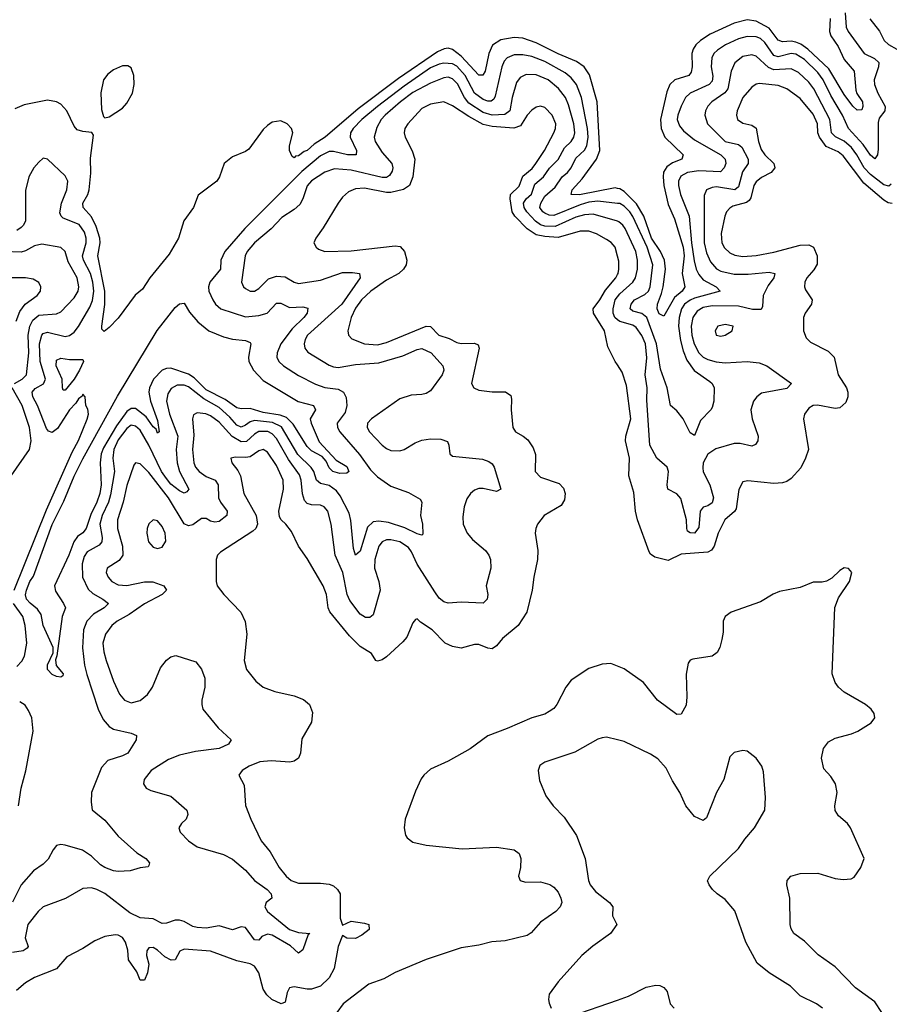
# Model space of a CAD drawing. Header units: inches. Extents: x 1694797 to 1849917, y 907313 to 1017959.
# Tile 667 of 834: x 1817283 to 1821235, y 953248 to 957724. Entities that reach past the tile are written whole.
import ezdxf

# ---------------------------------------------------------------- set-up
doc = ezdxf.new("R2010")
doc.units = ezdxf.units.IN
doc.header["$MEASUREMENT"] = 0
doc.layers.add('B8915', color=7, linetype='Continuous')
doc.layers.add('B8925', color=7, linetype='Continuous')

msp = doc.modelspace()

# ---------------------------------------------------------------- linework, layer by layer
at = {"layer": 'B8915', "color": 5}
for points, elevation in [([(1820000, 956956.9), (1819990, 956959.3), (1819827.7, 956927.7), (1819789.8, 956930), (1819794.5, 956950), (1819838.8, 957001.2), (1819904.6, 957090), (1819919.3, 957130), (1819906.9, 957350), (1819872.7, 957472.7), (1819848.1, 957510), (1819814.1, 957534.1), (1819730, 957569), (1819630, 957619), (1819570, 957639.7), (1819530, 957643), (1819470, 957631.8), (1819431.9, 957608.1), (1819415.2, 957570), (1819398.8, 957490), (1819387.5, 957472.5), (1819370, 957471.6), (1819290, 957557.9), (1819250, 957588.1), (1819230, 957594.1), (1819211.5, 957591.5), (1819181.7, 957578.3), (1819004.1, 957455.9), (1818821.4, 957318.6), (1818670.8, 957190), (1818621.7, 957158.3), (1818590, 957129.2), (1818575.8, 957124.2), (1818550, 957105.4), (1818535.9, 957104.1), (1818530, 957095.3), (1818522, 957102), (1818509, 957130), (1818509.2, 957150), (1818524, 957210), (1818519, 957230), (1818499.3, 957250), (1818470, 957264.2), (1818430, 957257.4), (1818410, 957243.5), (1818390, 957224.7), (1818324.6, 957135.4), (1818310, 957124.4), (1818250, 957099.8), (1818211.7, 957070), (1818191.8, 957010), (1818179, 956990), (1818094, 956926), (1818072.6, 956870), (1818028.7, 956810), (1818005.5, 956730), (1817961.9, 956658.1), (1817874.5, 956550), (1817841.6, 956498.4), (1817808, 956472), (1817730, 956366.5), (1817690, 956323.9), (1817667, 956307), (1817657.1, 956317.1), (1817656.5, 956330), (1817670.7, 956429.3), (1817669.5, 956490), (1817638, 956650), (1817648.2, 956710), (1817647.2, 956730), (1817630, 956784.4), (1817610, 956828), (1817570.8, 956870.8), (1817569.9, 956890), (1817593.5, 956930), (1817598.5, 956950), (1817605.9, 957025.9), (1817605.6, 957094.4), (1817618.5, 957198.5), (1817611.1, 957211.1), (1817570, 957215), (1817544, 957224), (1817530, 957240.5), (1817497.3, 957310), (1817470, 957339.7), (1817450, 957351.1), (1817410, 957358.4), (1817303.2, 957336.8), (1817261.2, 957318.8)], 620), ([(1820000, 956888.8), (1819910, 956899.4), (1819870, 956894), (1819830, 956881.6), (1819710, 956834.1), (1819690, 956835.3), (1819670, 956843.7), (1819660.7, 956850), (1819647.6, 956870), (1819651.1, 956890), (1819670, 956921.3), (1819717.3, 956962.7), (1819747.9, 957010), (1819773, 957030), (1819789.1, 957050), (1819810, 957094.4), (1819850, 957130.1), (1819860.4, 957150), (1819866.3, 957190), (1819864.3, 957230), (1819836.4, 957370), (1819813.1, 957430), (1819790, 957460.2), (1819762.5, 957482.5), (1819670, 957533.6), (1819610, 957556.2), (1819570, 957564.3), (1819530, 957563.5), (1819498.6, 957550), (1819485.3, 957534.7), (1819474.7, 957510), (1819443.8, 957376.2), (1819437.4, 957362.6), (1819426.4, 957353.6), (1819410, 957353), (1819390, 957360.6), (1819350, 957389.5), (1819308, 957470), (1819270, 957512.4), (1819250, 957523.2), (1819210, 957526.4), (1819190, 957522.4), (1819150, 957504.7), (1819030, 957421.6), (1818910, 957328.6), (1818838, 957270), (1818798.7, 957230), (1818786.8, 957210), (1818785, 957190), (1818813.4, 957130), (1818812.2, 957110), (1818772.7, 957110), (1818710, 957125.1), (1818690, 957124.3), (1818650, 957104.4), (1818565.8, 957034.2), (1818305.9, 956774.1), (1818215.1, 956670), (1818196.6, 956630), (1818195.1, 956590), (1818147.1, 956530), (1818141, 956510), (1818142.9, 956490), (1818160.1, 956450), (1818172.7, 956430), (1818196.9, 956410), (1818310, 956372.9), (1818370, 956378.5), (1818407.2, 956390), (1818450, 956435.9), (1818470, 956435.5), (1818510, 956415.8), (1818570, 956418.9), (1818592.8, 956412.8), (1818589.1, 956390), (1818574, 956370), (1818520.9, 956319.1), (1818469.7, 956250), (1818453.3, 956210), (1818452.4, 956190), (1818460.5, 956170), (1818481.5, 956150), (1818550, 956106), (1818627, 956067), (1818670, 956052), (1818730, 956044.4), (1818754, 956030), (1818766.9, 956006.9), (1818769.4, 955970), (1818761.8, 955938.2), (1818726.1, 955890), (1818727.2, 955870), (1818737.8, 955850), (1818827, 955747), (1818878.1, 955678.1), (1818910, 955645.1), (1818970, 955603.5), (1819050, 955574.9), (1819103.4, 955543.4), (1819110.3, 955530), (1819104, 955470), (1819114.4, 955430), (1819115.6, 955384.4), (1819110, 955380.5), (1819090, 955386.8), (1819034.1, 955414.1), (1818958.6, 955438.6), (1818915.4, 955444.6), (1818890, 955440.6), (1818863.9, 955416.1), (1818830, 955307.3), (1818810, 955289.8), (1818799.8, 955319.8), (1818787.8, 955447.8), (1818780.2, 955480.2), (1818739, 955559), (1818722.2, 955582.2), (1818690, 955606.5), (1818650, 955615.2), (1818631.3, 955630), (1818619.6, 955670), (1818608.5, 955688.5), (1818547.2, 955747.2), (1818472.6, 955872.6), (1818432.5, 955892.5), (1818350, 955901.9), (1818330, 955896.4), (1818310, 955879.9), (1818290, 955871.1), (1818270, 955879.9), (1818237.6, 955917.6), (1818190, 955961.2), (1818120.7, 956000.7), (1818050, 956054.3), (1818030, 956062.4), (1817998.2, 956061.8), (1817972, 956048), (1817956.7, 956023.3), (1817950.5, 955990), (1817963.7, 955930), (1818001.3, 955830), (1817993.8, 955770), (1817999.4, 955710), (1818009.5, 955669.5), (1818051.3, 955590), (1818042.8, 955577.3), (1818030, 955572.1), (1818010, 955582.1), (1817970, 955612.5), (1817950, 955637.5), (1817927.9, 955670), (1817870, 955789.9), (1817830, 955858.1), (1817810, 955876), (1817790, 955879.9), (1817770, 955865.8), (1817730, 955814), (1817710.4, 955770), (1817706.8, 955730), (1817714.5, 955670), (1817696.4, 955563.6), (1817686.1, 955530), (1817657.2, 955470), (1817648, 955430), (1817657.7, 955370), (1817656.8, 955350), (1817644.8, 955335.2), (1817590, 955304.9), (1817576.7, 955283.3), (1817567, 955250), (1817569.1, 955190), (1817594.2, 955134.2), (1817615.3, 955115.3), (1817661.5, 955090), (1817686.9, 955070), (1817667.5, 955050), (1817618.3, 955021.7), (1817588.6, 954990), (1817572.6, 954950), (1817568.7, 954868.7), (1817577.6, 954790), (1817587.6, 954747.6), (1817639.5, 954590), (1817662.2, 954542.2), (1817690, 954511), (1817710, 954498.2), (1817790, 954480.3), (1817813.4, 954470), (1817812.2, 954450), (1817774.3, 954390), (1817750, 954377.4), (1817683.6, 954356.4), (1817655.1, 954324.9), (1817609.2, 954210), (1817607.2, 954167.2), (1817611.7, 954131.7), (1817670, 954084.9), (1817730, 954011.8), (1817816.1, 953936.1), (1817856.4, 953910), (1817872.4, 953890), (1817870, 953878), (1817866.8, 953873.2), (1817830, 953868.3), (1817785.8, 953854.2), (1817730, 953851.2), (1817710, 953854.5), (1817670, 953869.3), (1817650, 953882), (1817610, 953920.5), (1817567.9, 953947.9), (1817489.5, 953970.5), (1817470, 953974.1), (1817450, 953969.8), (1817434.7, 953950), (1817412.9, 953907.1), (1817390, 953885), (1817346, 953854), (1817290.2, 953790), (1817250, 953712.6)], 640), ([(1820000, 956807.4), (1819890, 956839.2), (1819850, 956836.4), (1819810, 956826), (1819716.3, 956783.8), (1819670, 956784.9), (1819650, 956792), (1819627.4, 956807.4), (1819587.7, 956850), (1819575.3, 956870), (1819573.1, 956890), (1819584.5, 956910), (1819608.6, 956931.4), (1819624.3, 956975.7), (1819664.1, 957010), (1819690.4, 957049.6), (1819730, 957088.5), (1819758.6, 957141.4), (1819789.4, 957170.6), (1819801.8, 957190), (1819805.6, 957210), (1819801.9, 957250), (1819777, 957337), (1819763.1, 957370), (1819731.3, 957411.3), (1819684.7, 957450), (1819630, 957473.3), (1819585.1, 957474.9), (1819558.3, 957461.7), (1819541, 957439), (1819520.7, 957370), (1819510, 957309.2), (1819487.4, 957292.6), (1819430, 957289.5), (1819390, 957302.3), (1819324.1, 957344.1), (1819304.4, 957370), (1819273, 957433), (1819250, 957455.4), (1819230, 957462.1), (1819210, 957460.1), (1819150, 957435.8), (1819070, 957393), (1819013.6, 957350), (1818943.6, 957290), (1818926.1, 957270), (1818905.8, 957234.2), (1818893.8, 957190), (1818897.9, 957170), (1818930, 957120.5), (1818974.8, 957070), (1818978.3, 957050), (1818975.5, 957035.5), (1818963.8, 957016.2), (1818950, 957006.9), (1818930, 957006.8), (1818790, 957040.5), (1818713.9, 957046.1), (1818670, 957031.1), (1818610, 956991.1), (1818590, 956968.5), (1818570.5, 956909.5), (1818555.6, 956884.4), (1818530, 956861), (1818474.6, 956825.4), (1818426.2, 956773.8), (1818350, 956709.8), (1818316.6, 956670), (1818307.3, 956650), (1818291.3, 956530), (1818300.3, 956510), (1818310, 956501.5), (1818330, 956490.2), (1818350, 956490.2), (1818370, 956501.5), (1818413.7, 956546.3), (1818450, 956558), (1818490, 956554.2), (1818530, 956530.9), (1818550, 956525), (1818650, 956539.9), (1818750, 956575.3), (1818795.2, 956575.2), (1818826.8, 956570), (1818830.2, 956550), (1818747.8, 956430), (1818590.9, 956290), (1818579.8, 956270), (1818575.8, 956250), (1818579.7, 956230), (1818592.4, 956212.4), (1818690, 956153.5), (1818710, 956145), (1818730, 956143.1), (1818810, 956156.2), (1818915.7, 956164.3), (1819024.8, 956195.2), (1819090, 956225.2), (1819110, 956228.4), (1819153.2, 956210), (1819206.4, 956150), (1819211, 956130), (1819202.8, 956110), (1819150, 956037.2), (1819130, 956024.8), (1819110, 956019.6), (1819063, 956017), (1819010, 956001), (1818881.6, 955910), (1818863.8, 955890), (1818862, 955870), (1818872.9, 955850), (1818930, 955789.2), (1818950, 955774), (1818970, 955766), (1819010, 955763.2), (1819030, 955769.3), (1819080.2, 955799.8), (1819110, 955811.8), (1819150, 955818.1), (1819196.9, 955816.9), (1819226.7, 955806.7), (1819234, 955790), (1819238.7, 955750), (1819250, 955740.3), (1819385.9, 955725.9), (1819415.7, 955715.7), (1819430, 955704.9), (1819439.1, 955690), (1819470.3, 955590), (1819450, 955579.1), (1819390, 955592.2), (1819370, 955592), (1819350, 955584.6), (1819331.3, 955570), (1819314.8, 955545.2), (1819303.5, 955510), (1819296.4, 955463.6), (1819298.3, 955430), (1819316.2, 955390), (1819340.4, 955360.4), (1819399.7, 955310), (1819415.5, 955290), (1819423.5, 955270), (1819424.7, 955230), (1819403.6, 955150), (1819410.2, 955110), (1819407.4, 955090), (1819389.1, 955070.9), (1819290, 955075.3), (1819230, 955070.7), (1819210, 955077.8), (1819190, 955093.3), (1819170, 955122.7), (1819090, 955248.3), (1819064.5, 955304.5), (1819050, 955324.6), (1819010, 955349.6), (1818970, 955359.5), (1818950, 955358.6), (1818930, 955350.6), (1818915, 955330), (1818896.8, 955270), (1818896.2, 955230), (1818915.1, 955170), (1818921.7, 955130), (1818890, 955018), (1818874.1, 955005.9), (1818854.1, 955005.9), (1818830, 955021.2), (1818783.2, 955083.2), (1818771.8, 955110), (1818752.3, 955210), (1818717.3, 955290), (1818699.1, 955430), (1818683.8, 955490), (1818667.6, 955510), (1818650, 955516.1), (1818610, 955517.9), (1818590, 955524.7), (1818577.8, 955537.8), (1818568.2, 955568.2), (1818562.7, 955630), (1818554.8, 955654.8), (1818504.4, 955724.4), (1818450, 955820.4), (1818430, 955841.5), (1818411, 955851), (1818370, 955851.5), (1818350, 955839.7), (1818313.3, 955806.7), (1818290, 955805.2), (1818249, 955829), (1818190, 955894), (1818150, 955922.6), (1818128.5, 955931.5), (1818090, 955936.8), (1818073, 955927), (1818068, 955910), (1818074.7, 955834.7), (1818068.8, 955770), (1818074.5, 955710), (1818082.5, 955690), (1818098.5, 955670), (1818130, 955647.8), (1818171, 955630), (1818185.5, 955610), (1818186.3, 955550), (1818195, 955530), (1818226.4, 955490), (1818224.1, 955470), (1818190, 955443.1), (1818170, 955439.2), (1818150, 955444.1), (1818130, 955455.8), (1818110, 955455.9), (1818070, 955427.1), (1818050, 955423.1), (1818030, 955432.5), (1817959.5, 955550), (1817870, 955665.5), (1817830, 955704.2), (1817810, 955709.6), (1817802, 955698), (1817770, 955606.9), (1817753.2, 955530), (1817727, 955450), (1817727.9, 955410), (1817750.5, 955330), (1817752.1, 955290), (1817734.7, 955265.3), (1817680.7, 955230), (1817675.9, 955210), (1817685.2, 955190), (1817702.3, 955170), (1817730, 955154.4), (1817770, 955151.1), (1817850, 955168.2), (1817888.2, 955168.2), (1817937.6, 955150), (1817950.3, 955130), (1817930.3, 955110), (1817850, 955067.7), (1817780.4, 955019.6), (1817726.2, 954990), (1817702.2, 954970), (1817672.9, 954930), (1817660.4, 954890), (1817664.8, 954850), (1817676.4, 954810), (1817710, 954717), (1817737, 954657), (1817759.6, 954630), (1817790, 954618.2), (1817830, 954628.2), (1817864.4, 954655.6), (1817886.6, 954690), (1817923.3, 954776.7), (1817950, 954811.7), (1817970, 954827.4), (1817992.9, 954832.9), (1818083.8, 954803.8), (1818110, 954770.5), (1818123.8, 954730), (1818124.4, 954690), (1818110.9, 954630), (1818110.2, 954610), (1818115.6, 954590), (1818185, 954505), (1818244.4, 954450), (1818232.2, 954430), (1818189.4, 954410.6), (1818082.5, 954397.5), (1818010, 954380.2), (1817959.9, 954360.1), (1817881.3, 954310), (1817848.9, 954270), (1817846, 954250), (1817858.4, 954230), (1817879, 954219), (1817970, 954193.4), (1818043.1, 954130), (1818047.2, 954110), (1818039.5, 954090), (1818018, 954070), (1818006, 954050), (1818012.2, 954030), (1818050.3, 953990), (1818090, 953964.1), (1818210, 953929.2), (1818250, 953907.7), (1818310, 953857.7), (1818350.2, 953810), (1818408.1, 953770), (1818425.5, 953750), (1818428.4, 953730), (1818403.1, 953710), (1818396.9, 953690), (1818409.3, 953670), (1818510, 953587.9), (1818550, 953573.9), (1818601, 953570), (1818594.4, 953565.6), (1818570, 953495.1), (1818550, 953480.3), (1818513.2, 953513.2), (1818430, 953561.5), (1818410, 953566.3), (1818384, 953556), (1818370, 953539.7), (1818350, 953540.4), (1818310, 953596.4), (1818290, 953599.1), (1818250, 953586.5), (1818190, 953604.6), (1818130, 953594.4), (1818090, 953596.5), (1818070, 953600.7), (1818030, 953624.1), (1818010, 953629.9), (1817989.5, 953630.6), (1817950, 953616.4), (1817930, 953614.5), (1817890, 953635.6), (1817830, 953640.3), (1817783.2, 953663.2), (1817670, 953750.6), (1817633, 953770), (1817610, 953776.5), (1817570, 953773.3), (1817491.6, 953728.4), (1817390, 953690.8), (1817366.9, 953670), (1817320.2, 953610), (1817308.2, 953550), (1817321.1, 953510), (1817317.3, 953502.7), (1817299.1, 953490), (1817250, 953483.2)], 660), ([(1820000, 956649.1), (1819989.9, 956690), (1819971.1, 956711.1), (1819950, 956725), (1819904.7, 956750), (1819870, 956762), (1819830, 956762.1), (1819730, 956733.7), (1819670, 956738.2), (1819630, 956746.2), (1819590, 956772.8), (1819533.5, 956830), (1819521.4, 956850), (1819511.5, 956910), (1819513.1, 956930), (1819553, 956967), (1819570, 957012.2), (1819611.8, 957048.2), (1819628.6, 957070), (1819667.5, 957130), (1819710.5, 957210), (1819718.6, 957230), (1819719, 957250), (1819703.4, 957290), (1819670, 957324.1), (1819650, 957330.8), (1819630, 957326.8), (1819610, 957312.9), (1819590, 957289.8), (1819558.8, 957241.2), (1819529.3, 957230.7), (1819430, 957237.9), (1819390, 957247.7), (1819323.9, 957283.9), (1819250, 957333), (1819210, 957349.8), (1819150, 957339.2), (1819110, 957320.2), (1819046.7, 957250), (1819033.8, 957230), (1819030.2, 957210), (1819035.2, 957190), (1819067.4, 957127.4), (1819078.3, 957090), (1819069.7, 957010.3), (1819054, 956970), (1819027.7, 956952.3), (1818970, 956938.5), (1818950, 956938.1), (1818850, 956958.5), (1818810, 956955.3), (1818777.9, 956942.1), (1818750, 956917.3), (1818730, 956889.7), (1818663, 956777), (1818628.4, 956730), (1818620.5, 956710), (1818630.5, 956690), (1818641.3, 956681.3), (1818670.3, 956670.3), (1818790, 956673.6), (1818990, 956696.6), (1819012.5, 956692.5), (1819032.7, 956670), (1819042.5, 956630), (1819038.8, 956610), (1819027.3, 956590), (1819006.4, 956570), (1818950, 956540.3), (1818878.9, 956490), (1818836.6, 956450), (1818810, 956412), (1818789.3, 956369.3), (1818773.8, 956310), (1818777.3, 956290), (1818793, 956273), (1818850, 956250.9), (1818910, 956246), (1818950, 956256.1), (1819130, 956330.5), (1819150, 956328.8), (1819188.6, 956290), (1819234.6, 956274.6), (1819270, 956257), (1819290, 956252.2), (1819350, 956254.1), (1819366.4, 956246.4), (1819371.6, 956230), (1819337.1, 956070), (1819346.8, 956050), (1819370, 956040.3), (1819430, 956031.8), (1819491.5, 956031.5), (1819515.6, 956015.6), (1819518.9, 955998.9), (1819516, 955950), (1819524.4, 955870), (1819536.3, 955850), (1819571.2, 955831.2), (1819593.2, 955813.2), (1819617.2, 955777.2), (1819626.6, 955746.6), (1819626.5, 955670), (1819650, 955644.2), (1819735.2, 955615.2), (1819753.9, 955593.9), (1819762, 955570), (1819759.6, 955540.4), (1819744.5, 955515.5), (1819666, 955470), (1819637.1, 955430), (1819628.2, 955410), (1819625.5, 955390), (1819638.5, 955310), (1819636.5, 955270), (1819619.7, 955190), (1819612.6, 955130), (1819587.3, 955030), (1819548.3, 954970), (1819476.6, 954910), (1819450, 954877.3), (1819430, 954863.8), (1819410, 954866.8), (1819370, 954884), (1819350, 954883.4), (1819290, 954866.7), (1819250, 954874), (1819216.8, 954890), (1819157.2, 954950), (1819104.7, 954984.8), (1819090, 954999.3), (1819082.5, 954997.5), (1819070, 954982), (1819042.6, 954917.4), (1819025, 954895), (1818950, 954827.1), (1818930, 954813.6), (1818910, 954807), (1818902, 954810), (1818882, 954842), (1818830, 954875), (1818782.1, 954922.1), (1818692.5, 955032.5), (1818685.3, 955050), (1818677.5, 955110), (1818661.6, 955150), (1818590, 955274), (1818549.8, 955330), (1818517.7, 955397.7), (1818493.3, 955430), (1818470.7, 955450.7), (1818464.2, 955464.2), (1818461.5, 955490), (1818482.3, 955590), (1818479.9, 955630), (1818450, 955696.8), (1818410, 955757.1), (1818390, 955770.5), (1818370, 955763.2), (1818330, 955736.9), (1818310, 955733.2), (1818264.2, 955735.8), (1818242, 955730), (1818247.6, 955710), (1818275.1, 955675.1), (1818287, 955650), (1818301.6, 955570), (1818357.6, 955470), (1818364.6, 955430), (1818356.4, 955410), (1818342, 955398), (1818196.1, 955303.9), (1818181.6, 955290), (1818175.8, 955270), (1818176, 955170), (1818181.1, 955150), (1818210.4, 955110), (1818288.2, 955030), (1818307.6, 954987.6), (1818315.3, 954930), (1818303.6, 954810), (1818313.4, 954770), (1818356.1, 954716.1), (1818390, 954688.9), (1818442.8, 954670), (1818530.1, 954650.1), (1818573.1, 954633.1), (1818599.5, 954610), (1818613.9, 954573.9), (1818608.9, 954530), (1818565, 954455.1), (1818559.1, 954390), (1818550, 954366.3), (1818530, 954352.3), (1818510.9, 954349.1), (1818425.3, 954354.7), (1818374.8, 954350), (1818325.5, 954330), (1818294, 954310), (1818278.8, 954290), (1818303.4, 954243.4), (1818310, 954151.3), (1818333.4, 954090), (1818380.3, 953990), (1818421, 953941), (1818463, 953870), (1818494.2, 953830), (1818517.6, 953810), (1818550, 953797.8), (1818650, 953798.1), (1818690, 953793.1), (1818710, 953785.5), (1818727.6, 953770), (1818738.9, 953750), (1818739.4, 953639.4), (1818750, 953606.8), (1818790, 953624.9), (1818850, 953617), (1818870.3, 953610), (1818871.7, 953588.3), (1818838.7, 953561.3), (1818810, 953547.1), (1818770, 953547.6), (1818750, 953560.9), (1818730.3, 953510), (1818712.9, 953410), (1818690, 953367.8), (1818650.4, 953330), (1818610, 953316.8), (1818590, 953316.1), (1818530, 953327.6), (1818510, 953323), (1818498.8, 953301.2), (1818490, 953258), (1818470.8, 953249.2), (1818429, 953270), (1818405.9, 953290), (1818390, 953316.9), (1818370.5, 953390.5), (1818350, 953420.2), (1818330, 953431.2), (1818270, 953444.6), (1818149.6, 953489.6), (1818030, 953497.7), (1818010.6, 953489.4), (1817990.4, 953449.6), (1817971.8, 953448.2), (1817943.4, 953463.4), (1817910, 953494.1), (1817890, 953505.9), (1817870, 953504.5), (1817860.6, 953490), (1817859.9, 953470), (1817870.1, 953430.1), (1817863.9, 953390), (1817850, 953357.2), (1817830, 953357.3), (1817814.7, 953394.7), (1817778, 953450), (1817774.2, 953494.2), (1817764.2, 953530), (1817750, 953550.7), (1817730, 953561.8), (1817717.1, 953562.9), (1817670, 953555.1), (1817623.9, 953536.1), (1817570, 953501.7), (1817496.7, 953463.3), (1817450.8, 953409.2), (1817350.1, 953369.9), (1817310, 953345.8), (1817269.1, 953310.9)], 680), ([(1817257.2, 955130), (1817404.2, 955495.8), (1817522, 955758), (1817550, 955810.4), (1817590, 955907.7), (1817595.1, 955930), (1817592.7, 955952.7), (1817584, 955970), (1817581.2, 956010), (1817570, 956021.2), (1817567.1, 956012.9), (1817550, 956000.7), (1817538.8, 955981.2), (1817510, 955949.7), (1817454.8, 955865.2), (1817430, 955847.9), (1817413.4, 955853.4), (1817404.9, 955864.9), (1817364.2, 955970), (1817343.1, 956010), (1817339.9, 956030), (1817353.4, 956046.6), (1817391, 956069), (1817399.9, 956090), (1817376.2, 956170), (1817373.3, 956250), (1817384.1, 956290), (1817390, 956297.3), (1817410, 956303.3), (1817490, 956284.2), (1817510, 956288.9), (1817530, 956302.7), (1817550, 956328.4), (1817602.5, 956417.5), (1817613.3, 956446.7), (1817620.4, 956490), (1817615.9, 956530), (1817605.3, 956570), (1817572.8, 956630), (1817567.8, 956650), (1817584.5, 956710), (1817584.6, 956730), (1817577.6, 956757.6), (1817552.7, 956792.7), (1817481.1, 956821.1), (1817471.4, 956830), (1817466, 956846), (1817472.8, 956890), (1817497.8, 956950), (1817501.4, 956990), (1817490, 957013.5), (1817410, 957089.6), (1817390, 957094.5), (1817370, 957076.2), (1817347.8, 957050), (1817325, 957010), (1817310, 956948), (1817309.4, 956810), (1817300.2, 956790), (1817290, 956779.8), (1817270, 956766.3)], 640), ([(1817258.9, 956070), (1817293.9, 956090), (1817313.6, 956110), (1817324.1, 956210), (1817321.3, 956290), (1817329.3, 956330), (1817342.6, 956357.4), (1817370, 956381.2), (1817450, 956386.7), (1817470, 956396.3), (1817530, 956459.4), (1817548.2, 956490), (1817552.2, 956510), (1817545, 956550), (1817503.3, 956623.3), (1817489.9, 956669.9), (1817470, 956688.8), (1817383.9, 956703.9), (1817350, 956696.5), (1817310, 956672.7), (1817290, 956666.9), (1817210, 956669.9)], 660), ([(1817266.4, 956353.6), (1817283.3, 956396.7), (1817308, 956430), (1817363, 956470), (1817377.1, 956490), (1817379.7, 956510), (1817369.8, 956529.8), (1817343.6, 956543.6), (1817310, 956550.7), (1817230, 956550.5)], 680), ([(1820000, 956154.2), (1819989.8, 956170), (1819956.1, 956236.1), (1819940.4, 956310), (1819890.9, 956390), (1819888.8, 956410), (1819919.7, 956450), (1819945.6, 956494.4), (1819993, 956550), (1820000, 956565.1)], 680), ([(1820000, 956360.1), (1819987.7, 956370), (1819980.1, 956390), (1819979.6, 956410), (1819988.9, 956450), (1820000, 956464.3)], 660), ([(1817244.5, 955650), (1817327.1, 955770), (1817335.8, 955810), (1817328.2, 955870), (1817295, 955970), (1817248.5, 956050)], 660), ([(1817270, 954783.8), (1817292.8, 954807.2), (1817305, 954830), (1817315, 954890), (1817307.9, 954970), (1817296.8, 955010), (1817255.3, 955070)], 640), ([(1820000, 954784.7), (1819970, 954796.4), (1819930, 954793.5), (1819870, 954774.8), (1819790, 954721.1), (1819765.3, 954690), (1819723.6, 954610), (1819710, 954593), (1819690, 954578.3), (1819670, 954567.1), (1819610, 954549.7), (1819499, 954501), (1819410, 954468.2), (1819331, 954409), (1819230, 954353.3), (1819150, 954316.2), (1819120.5, 954290), (1819107.8, 954272.2), (1819082.6, 954217.3), (1819034.9, 954090), (1819030.5, 954050), (1819036.3, 954016.3), (1819044.1, 954004.1), (1819070, 953984.9), (1819130.4, 953970.3), (1819294, 953954), (1819450, 953962.2), (1819530.8, 953950), (1819553.7, 953933.7), (1819561.1, 953910), (1819559.1, 953870), (1819550.3, 953830), (1819558, 953810), (1819582.3, 953802.3), (1819650, 953804), (1819692.3, 953792.3), (1819710, 953780.7), (1819730, 953757.4), (1819742.8, 953730), (1819746.3, 953710), (1819739.5, 953690), (1819719.6, 953670), (1819650, 953621.4), (1819607.8, 953572.2), (1819590, 953559.6), (1819490, 953536.6), (1819428.8, 953531.2), (1819370, 953516.3), (1819290, 953504), (1819130, 953451.9), (1818990, 953391.8), (1818937.4, 953362.6), (1818870, 953339.1), (1818753.3, 953250), (1818724, 953210)], 720), ([(1817277.5, 954150), (1817289.6, 954230), (1817311.4, 954308.6), (1817344.4, 954490), (1817337.6, 954550), (1817323.6, 954583.6), (1817307.5, 954607.5), (1817283.1, 954623.1)], 640), ([(1820000, 954449.3), (1819950, 954462), (1819930, 954458.9), (1819910, 954452.8), (1819806, 954394), (1819670, 954348), (1819647.5, 954332.5), (1819639.7, 954310), (1819645.6, 954265.6), (1819674.9, 954194.9), (1819708, 954150), (1819757.7, 954097.7), (1819814.4, 954014.4), (1819853.6, 953910), (1819867.9, 953810), (1819876.5, 953790), (1819900, 953760), (1819964.4, 953710), (1819979.5, 953690), (1819977.3, 953650), (1819996.3, 953610), (1819968.4, 953570), (1819887.7, 953512.3), (1819837.6, 953470), (1819730.4, 953350), (1819690, 953294), (1819686, 953270), (1819690, 953252), (1819699.1, 953230)], 740), ([(1819790, 953194), (1820000, 953266.7)], 740)]:
    msp.add_lwpolyline(points, dxfattribs=dict(at, elevation=elevation))
for points, elevation in [([(1817773.8, 957513.8), (1817750, 957513.6), (1817710, 957495.9), (1817683.2, 957476.8), (1817664.4, 957450), (1817652.1, 957392.1), (1817655.1, 957315.1), (1817663.6, 957283.6), (1817670, 957277.1), (1817690, 957282.8), (1817750, 957322.5), (1817770, 957344.3), (1817795, 957390), (1817803.4, 957430), (1817802.5, 957470), (1817790, 957505.7)], 620), ([(1818738.7, 955661.3), (1818706.5, 955670), (1818690, 955686.5), (1818676.6, 955716.6), (1818658.2, 955738.2), (1818610, 955763.1), (1818590, 955783.2), (1818525.4, 955885.4), (1818495.3, 955915.3), (1818466.2, 955926.2), (1818390, 955937.4), (1818330, 955956.5), (1818290, 955954.7), (1818270, 955959.3), (1818217.1, 955997.1), (1818130, 956041.6), (1818075.5, 956095.5), (1818050, 956112.5), (1817970, 956139), (1817950, 956138.5), (1817930, 956131.2), (1817891, 956090), (1817873.4, 956050), (1817870.5, 956030), (1817878.3, 955990), (1817910, 955901.3), (1817916.5, 955850), (1817910, 955844), (1817902.8, 955862.8), (1817890, 955873.1), (1817858.1, 955918.1), (1817810, 955956.2), (1817790, 955956.7), (1817770, 955942.1), (1817722.7, 955877.3), (1817663.2, 955776.8), (1817652.6, 955750), (1817648.7, 955710), (1817653.8, 955610), (1817647.2, 955570), (1817633.3, 955530), (1817605.9, 955474.1), (1817584.9, 955410), (1817570, 955391.6), (1817545.3, 955374.7), (1817529.3, 955350.7), (1817507, 955290), (1817440.9, 955150), (1817445.3, 955125.3), (1817482.8, 955070), (1817491.4, 955050), (1817476, 955010), (1817452.4, 954832.4), (1817446.4, 954813.6), (1817448.1, 954788.1), (1817481, 954750), (1817479.8, 954740.2), (1817470, 954735.3), (1817450, 954737.2), (1817430, 954746.6), (1817409.7, 954770), (1817410, 954791.3), (1817434.6, 954845.4), (1817435.3, 954870), (1817390, 954969.5), (1817379.9, 955019.9), (1817364.3, 955044.3), (1817330, 955070.8), (1817314.2, 955090), (1817309.9, 955109.9), (1817313.4, 955130), (1817329.5, 955170), (1817345.4, 955194.6), (1817430, 955429.2), (1817484.3, 955535.7), (1817530, 955648.7), (1817570, 955727.2), (1817728, 956012), (1817908.5, 956311.5), (1817990, 956416.2), (1818010, 956432.8), (1818030, 956435.8), (1818054.5, 956394.5), (1818093.4, 956350), (1818143.2, 956310), (1818210, 956282.4), (1818250, 956271.5), (1818310, 956266), (1818330, 956256.4), (1818333.6, 956250), (1818322.2, 956190), (1818324.3, 956170), (1818346, 956130), (1818390, 956083.5), (1818548.6, 955988.6), (1818618.7, 955970), (1818627.4, 955950), (1818603.5, 955910), (1818607.2, 955890), (1818644.5, 955804.5), (1818721.9, 955721.9), (1818770, 955692.1), (1818779.5, 955670), (1818770, 955662.6)], 620), ([(1817480.3, 956040.3), (1817476.9, 956050), (1817476, 956090), (1817449.1, 956150), (1817450, 956176.5), (1817470, 956185.9), (1817510, 956179.6), (1817570, 956178.4), (1817572.4, 956170), (1817554.7, 956130), (1817530, 956089), (1817490, 956040.3)], 620), ([(1817890, 955449.5), (1817870, 955432.3), (1817862.8, 955410), (1817860.8, 955390), (1817869, 955350), (1817890, 955326.4), (1817910, 955320.4), (1817930, 955325.5), (1817946.7, 955353.3), (1817943.9, 955390), (1817930, 955419.6), (1817910, 955445.1)], 680)]:
    msp.add_lwpolyline(points, close=True, dxfattribs=dict(at, elevation=elevation))
at = {"layer": 'B8925', "color": 5}
for points, elevation in [([(1821035.2, 957755.2), (1821039.4, 957690), (1821047.8, 957670), (1821121.2, 957570), (1821167.7, 957547.7), (1821187.7, 957530), (1821186.7, 957510), (1821167.1, 957450), (1821168.3, 957430), (1821183, 957390), (1821216.8, 957330), (1821215.1, 957310), (1821190, 957276.2), (1821184, 957256), (1821185.2, 957134.8), (1821181.2, 957110), (1821170, 957090.9), (1821150, 957107.7), (1821117.1, 957157.1), (1821049.5, 957230), (1821022.3, 957290), (1820970, 957379.9), (1820935.3, 957450), (1820910, 957484.6), (1820850, 957543.4), (1820810, 957567.9), (1820790, 957570.2), (1820730, 957554.5), (1820710, 957561.8), (1820670, 957620.1), (1820650, 957638.1), (1820630, 957646.7), (1820590, 957648), (1820550, 957636.6), (1820490.3, 957609.7), (1820454, 957586), (1820438.3, 957570), (1820428.6, 957550), (1820426, 957510), (1820433.2, 957466.8), (1820430, 957444.7), (1820415.9, 957430), (1820330.1, 957390), (1820309.6, 957370), (1820288.8, 957331.2), (1820273.6, 957290), (1820271.5, 957270), (1820281.3, 957241.3), (1820299.3, 957219.3), (1820350, 957178.3), (1820470, 957109.5), (1820490.1, 957090), (1820492.1, 957070), (1820485.5, 957050), (1820468, 957032), (1820370, 957036.5), (1820318.3, 957030), (1820287.2, 957012.8), (1820276.6, 956990), (1820276.8, 956970), (1820286.2, 956930), (1820325.8, 956830), (1820336.2, 956710), (1820347.8, 956627.8), (1820358.1, 956590), (1820370, 956565.1), (1820390, 956541.1), (1820448.9, 956510), (1820467, 956490), (1820350, 956458.6), (1820330, 956449.3), (1820304.6, 956430), (1820290.8, 956410), (1820280.2, 956370), (1820277.8, 956330), (1820285.8, 956265.8), (1820298.1, 956218.1), (1820315.5, 956175.5), (1820348.9, 956128.9), (1820419.6, 956079.6), (1820430.4, 956070), (1820439.5, 956050), (1820437.4, 955990), (1820430, 955961.2), (1820424.4, 955950), (1820377.7, 955902.3), (1820350, 955834), (1820330, 955846), (1820298.4, 955910), (1820270, 955945.7), (1820240.5, 955970), (1820225.6, 956050), (1820195.7, 956135.7), (1820178, 956250), (1820132.6, 956370), (1820110, 956387.5), (1820070, 956399), (1820058.3, 956410), (1820062.1, 956430), (1820077, 956450), (1820124.9, 956475.1), (1820140.8, 956490), (1820148.8, 956510), (1820159.9, 956610), (1820134.6, 956690), (1820070, 956829.9), (1820056.7, 956850), (1820030, 956876.8), (1820010, 956887.7), (1820000, 956888.8)], 640), ([(1820967.1, 957730), (1820963.8, 957670), (1820969.7, 957650), (1821002.2, 957602.2), (1821030, 957543), (1821076.1, 957490), (1821083.8, 957403.8), (1821088.4, 957388.4), (1821113.3, 957350), (1821115.5, 957330), (1821110, 957314.3), (1821090, 957312.3), (1821070, 957331.3), (1821030, 957383.8), (1820960.5, 957500.5), (1820865.7, 957590), (1820832.6, 957612.6), (1820810, 957622), (1820790, 957626.3), (1820750, 957623.3), (1820730.5, 957630.5), (1820690, 957686), (1820630, 957717.8), (1820590, 957724.1), (1820530, 957708.8), (1820421.7, 957658.3), (1820377.6, 957630), (1820356.6, 957610), (1820343.9, 957590), (1820338.3, 957570), (1820339.6, 957510), (1820335.3, 957484.7), (1820323.5, 957470), (1820260.8, 957450), (1820238.4, 957430), (1820224.6, 957395.4), (1820196, 957270), (1820199.2, 957230), (1820215.5, 957190), (1820298.4, 957110), (1820291.8, 957090), (1820250, 957073.2), (1820224.4, 957055.6), (1820209.5, 957030.5), (1820207.6, 957010), (1820211.1, 956970), (1820230, 956883.9), (1820258.7, 956818.7), (1820299.2, 956690), (1820303.1, 956650), (1820294.1, 956570), (1820306.3, 956510), (1820294.6, 956490), (1820258.9, 956461.1), (1820210, 956376.1), (1820190, 956387.2), (1820180.8, 956410), (1820181.8, 956430), (1820200.7, 956479.3), (1820207.2, 956510), (1820218.2, 956590), (1820213.8, 956630), (1820195.4, 956670), (1820154.6, 956730), (1820119.6, 956830), (1820086.4, 956886.4), (1820030, 956942.5), (1820010, 956954.6), (1820000, 956956.9)], 620), ([(1821147.5, 957727.5), (1821191.3, 957671.3), (1821212.1, 957630), (1821231.4, 957611.5), (1821270, 957590.1)], 660), ([(1821244.2, 956975.8), (1821233, 956967), (1821210, 956973.1), (1821150, 957020.9), (1821121.7, 957050), (1821088.2, 957110), (1821062.8, 957142.8), (1821030, 957171.8), (1820991.2, 957191.2), (1820972.9, 957210), (1820964.5, 957270), (1820892.1, 957410), (1820870, 957439.7), (1820823.3, 957483.3), (1820790, 957500.1), (1820710, 957496.6), (1820687, 957507), (1820630, 957557.6), (1820610, 957564.1), (1820570, 957556), (1820532.8, 957527.2), (1820517.1, 957490), (1820501, 957410), (1820488, 957392), (1820428.8, 957351.2), (1820410, 957330.6), (1820399.8, 957310), (1820397.6, 957290), (1820409.4, 957250), (1820490, 957170.1), (1820550, 957156.4), (1820564.9, 957144.9), (1820593.6, 957090), (1820593.2, 957070), (1820567.5, 957032.5), (1820550, 956964.1), (1820533.5, 956950), (1820450, 956963.4), (1820430, 956961.5), (1820404.5, 956950), (1820394.6, 956925.4), (1820394.2, 956710), (1820404.4, 956664.4), (1820423.3, 956623.3), (1820450, 956591.6), (1820470, 956581.1), (1820530, 956566.4), (1820593.2, 956566.9), (1820690, 956576), (1820714.6, 956570), (1820710.1, 956550), (1820685, 956515), (1820662.5, 956470), (1820659.3, 956420.7), (1820653.2, 956406.8), (1820613.9, 956406.1), (1820550, 956421.1), (1820430, 956422.4), (1820390, 956415.4), (1820361.7, 956398.3), (1820342.2, 956370), (1820334.9, 956330), (1820337.8, 956290), (1820347.8, 956250), (1820370, 956210.1), (1820390, 956190.1), (1820410, 956179.1), (1820448.7, 956168.6), (1820490, 956164), (1820590, 956169.6), (1820644, 956164), (1820678, 956150), (1820790.2, 956070), (1820770, 956047.3), (1820654.4, 956025.6), (1820633.8, 956010), (1820618.2, 955990), (1820605.5, 955950), (1820612.8, 955910), (1820639.7, 955830), (1820637.8, 955810), (1820627.9, 955792.1), (1820610, 955784.8), (1820557, 955797), (1820530, 955797.1), (1820446.4, 955773.6), (1820410, 955748.5), (1820390.1, 955710), (1820387.3, 955687.3), (1820390, 955669.1), (1820420.4, 955610), (1820436.8, 955550), (1820430, 955527.8), (1820410, 955513.8), (1820390, 955508), (1820376.3, 955490), (1820370, 955415.6), (1820350, 955388.8), (1820330, 955390.6), (1820318.5, 955398.5), (1820314.4, 955410), (1820313.7, 955450), (1820287.5, 955547.5), (1820270, 955567.9), (1820228.4, 955590), (1820225, 955610), (1820232.2, 955670), (1820226.4, 955690), (1820178.8, 955730), (1820146.5, 955790), (1820134, 955994), (1820134.9, 956050), (1820126.4, 956110), (1820133.3, 956186.7), (1820127.7, 956250), (1820110, 956287.8), (1820084.8, 956324.8), (1820070, 956335.2), (1820010, 956352.1), (1820000, 956360.1)], 660), ([(1821247.6, 956887.6), (1821230, 956891.7), (1821210, 956903.4), (1821120.1, 956980.1), (1821025.4, 957105.4), (1821002.7, 957122.7), (1820947.9, 957147.9), (1820917.6, 957190), (1820911.1, 957210), (1820908.6, 957250), (1820890, 957294.5), (1820830, 957365), (1820770, 957409.9), (1820730, 957424.4), (1820645.9, 957434.1), (1820629.6, 957430.4), (1820610, 957417.3), (1820569.5, 957370), (1820544, 957310), (1820540.6, 957290), (1820545, 957270), (1820570, 957253.1), (1820610, 957245), (1820630, 957230.1), (1820641, 957170), (1820653.5, 957133.5), (1820670, 957110), (1820710.1, 957070), (1820715.7, 957050), (1820698.2, 957030), (1820653.9, 957006.1), (1820630, 956986.9), (1820619.6, 956970), (1820605.8, 956914.2), (1820597.7, 956902.3), (1820586.5, 956893.5), (1820524.4, 956875.6), (1820510, 956866.8), (1820495.9, 956850), (1820487.7, 956830), (1820471.3, 956751.3), (1820474.4, 956710), (1820486.9, 956686.9), (1820510, 956664.5), (1820533.4, 956653.4), (1820570, 956647.4), (1820630, 956651.4), (1820710, 956666.4), (1820830, 956699.5), (1820870, 956700.9), (1820890.5, 956690.5), (1820906.8, 956650), (1820906.8, 956613.2), (1820893, 956587), (1820860.6, 956550), (1820852.1, 956530), (1820850.2, 956510), (1820855.2, 956495.2), (1820884.6, 956450), (1820881.7, 956430), (1820853.1, 956390), (1820845.8, 956370), (1820844.9, 956310), (1820858.2, 956278.2), (1820877.3, 956257.3), (1820956.8, 956216.8), (1820985.3, 956190), (1821002.8, 956110), (1821040.9, 956050), (1821046.7, 956030), (1821046.2, 956010), (1821037.1, 955982.9), (1821010, 955958.9), (1820990, 955957), (1820909, 955971), (1820890, 955969.6), (1820870, 955958), (1820850.4, 955930), (1820844.9, 955910), (1820867.8, 955770), (1820855, 955730), (1820833.5, 955686.5), (1820790, 955638.7), (1820770, 955624.1), (1820750, 955617.9), (1820710, 955615.9), (1820592.5, 955627.5), (1820570, 955623.5), (1820552.2, 955587.8), (1820539.4, 955500.6), (1820532, 955488), (1820487.7, 955450), (1820458.1, 955390), (1820438.8, 955330), (1820427.3, 955312.7), (1820410, 955303.1), (1820290, 955294.7), (1820230, 955265.6), (1820170, 955279.7), (1820150, 955293.7), (1820144.6, 955304.6), (1820090.7, 955450), (1820082, 955490), (1820074.9, 955574.9), (1820051.9, 955650), (1820054.8, 955730), (1820036.7, 955810), (1820038.1, 955830), (1820061.3, 955910), (1820040.5, 956060.5), (1820021.2, 956121.2), (1820000, 956154.2)], 680), ([(1820000, 956464.3), (1820010, 956477.2), (1820070.4, 956530), (1820081.4, 956550), (1820090.3, 956590), (1820091, 956630), (1820083.8, 956670), (1820034.8, 956774.8), (1820025, 956790), (1820005.7, 956805.7), (1820000, 956807.4)], 660), ([(1820000, 956565.1), (1820002.3, 956570), (1820006.8, 956590), (1820005.8, 956625.8), (1820000, 956649.1)], 680), ([(1821201, 953210), (1821170, 953258.1), (1821082, 953322), (1820990, 953418.6), (1820911.8, 953471.8), (1820850, 953534), (1820801.5, 953570), (1820788.9, 953590), (1820784.4, 953610), (1820783.1, 953730), (1820769.7, 953790), (1820771.2, 953810), (1820787.8, 953830), (1820830, 953841.6), (1820910, 953844.2), (1820990, 953819.1), (1821025.6, 953814.4), (1821062, 953818), (1821075.1, 953824.9), (1821105.2, 953870), (1821120.9, 953910), (1821059.7, 954050), (1821046, 954070), (1821005, 954104.9), (1820989.2, 954129.2), (1820987.2, 954150), (1820997.7, 954210), (1820990.8, 954250), (1820970, 954282.9), (1820938.5, 954318.5), (1820926.6, 954366.6), (1820935.5, 954410), (1820959, 954441), (1820990, 954457.8), (1821063.3, 954476.7), (1821092, 954490), (1821152.3, 954527.7), (1821169.3, 954550), (1821166, 954570), (1821152.7, 954590), (1821126.6, 954610), (1821030, 954666), (1821005.1, 954690), (1820989.7, 954710), (1820976.4, 954750), (1820988.3, 955051.7), (1821005.1, 955094.9), (1821054, 955170), (1821065.2, 955210), (1821050, 955229), (1821030, 955231.6), (1821010, 955219.5), (1820974.4, 955185.6), (1820950, 955171.6), (1820930, 955166.6), (1820890, 955167), (1820830, 955142.4), (1820736.3, 955123.7), (1820707.8, 955112.2), (1820650, 955078), (1820517.3, 955030), (1820490, 955011.2), (1820480.3, 954990), (1820480.3, 954939.7), (1820474.1, 954905.9), (1820464.9, 954870), (1820453.1, 954846.9), (1820430, 954829.6), (1820342.8, 954817.3), (1820330, 954811.6), (1820321.6, 954798.4), (1820311.8, 954748.2), (1820315.1, 954644.9), (1820312.1, 954608), (1820290, 954566), (1820270, 954565.1), (1820181.7, 954630), (1820118, 954710), (1820030, 954773), (1820000, 954784.7)], 720), ([(1820932.3, 953230), (1820903.7, 953250), (1820830, 953286.3), (1820786.3, 953330), (1820689.6, 953390), (1820634.6, 953434.6), (1820583.5, 953530), (1820532.7, 953672.7), (1820490, 953724), (1820452.3, 953750), (1820432.3, 953770), (1820416, 953790), (1820409.5, 953809.5), (1820419.5, 953830), (1820550, 953956.3), (1820578, 953998), (1820622.9, 954050), (1820669.5, 954130), (1820673, 954187), (1820663.7, 954303.7), (1820655.4, 954330), (1820630, 954367.3), (1820590, 954398), (1820570, 954402), (1820530, 954392), (1820510, 954372.7), (1820483.7, 954270), (1820450.2, 954209.8), (1820404.1, 954095.9), (1820390, 954083.7), (1820350, 954101.6), (1820311.2, 954150), (1820283.5, 954210), (1820250, 954263.6), (1820221.8, 954321.8), (1820183.3, 954363.3), (1820150, 954384.2), (1820030, 954441.6), (1820000, 954449.3)], 740), ([(1820000, 953266.7), (1820050, 953284), (1820130, 953324.8), (1820174, 953334), (1820192.4, 953332.4), (1820210, 953324.6), (1820225.3, 953305.3), (1820239.1, 953250), (1820257, 953230)], 740)]:
    msp.add_lwpolyline(points, dxfattribs=dict(at, elevation=elevation))
at = {"layer": 'B8925', "color": 5, "elevation": 680}
msp.add_lwpolyline([(1820490, 956338.7), (1820456.3, 956330), (1820443.7, 956310), (1820448.4, 956290), (1820470, 956285.2), (1820490, 956289.1), (1820520.7, 956310), (1820526, 956330)], close=True, dxfattribs=at)

doc.saveas('drawing.dxf')
